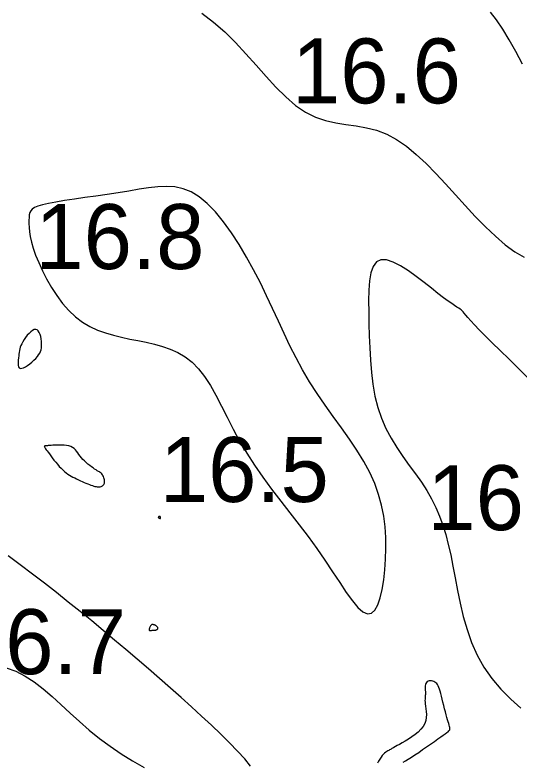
# Model space of a CAD drawing. Extents: x 3040093 to 3056816, y 408076 to 509144.
# Drawn here: x 3046316 to 3046354.8, y 434849.5 to 434907 of the extents above; entities that cross this region are included whole.
import ezdxf

# ---------------------------------------------------------------- set-up
doc = ezdxf.new("R2010")
doc.units = 0
doc.layers.add('V-CHAN-CONT-EL17', color=7, linetype='Continuous')
doc.layers.add('V-TOPO-SOUN-0610', color=7, linetype='Continuous')

msp = doc.modelspace()

# ---------------------------------------------------------------- linework, layer by layer
at = {"layer": 'V-CHAN-CONT-EL17'}
for points in [[(3046330.399, 434907.143), (3046331.284, 434906.448), (3046332.147, 434905.693), (3046332.98, 434904.873), (3046333.786, 434904.009), (3046334.57, 434903.131), (3046335.339, 434902.265), (3046336.097, 434901.442), (3046336.85, 434900.69), (3046337.603, 434900.036), (3046338.363, 434899.51), (3046339.133, 434899.13), (3046339.912, 434898.869), (3046340.697, 434898.693), (3046341.486, 434898.566), (3046342.275, 434898.451), (3046343.063, 434898.313), (3046343.846, 434898.115), (3046344.621, 434897.823), (3046345.388, 434897.408), (3046346.146, 434896.88), (3046346.9, 434896.256), (3046347.651, 434895.554), (3046348.401, 434894.791), (3046349.153, 434893.985), (3046349.91, 434893.153), (3046350.673, 434892.314), (3046351.444, 434891.485), (3046352.217, 434890.691), (3046352.987, 434889.954), (3046353.746, 434889.301), (3046354.487, 434888.754), (3046355.204, 434888.339)], [(3046355.079, 434903.214), (3046354.558, 434904.178), (3046354.048, 434905.08), (3046353.552, 434905.9), (3046353.075, 434906.617), (3046352.622, 434907.21)], [(3046355.493, 434879.05), (3046354.753, 434879.788), (3046354.041, 434880.491), (3046353.369, 434881.148), (3046352.753, 434881.751), (3046352.206, 434882.289), (3046351.743, 434882.752), (3046351.373, 434883.135), (3046351.088, 434883.443), (3046350.873, 434883.686), (3046350.713, 434883.875), (3046350.597, 434884.019), (3046350.508, 434884.128), (3046350.435, 434884.213), (3046350.362, 434884.282), (3046350.276, 434884.346), (3046350.168, 434884.415), (3046350.029, 434884.501), (3046349.851, 434884.614), (3046349.625, 434884.764), (3046349.341, 434884.963), (3046348.991, 434885.221), (3046348.566, 434885.549), (3046348.064, 434885.949), (3046347.501, 434886.396), (3046346.901, 434886.856), (3046346.288, 434887.293), (3046345.684, 434887.675), (3046345.113, 434887.968), (3046344.599, 434888.136), (3046344.163, 434888.146), (3046343.825, 434887.974), (3046343.576, 434887.631), (3046343.405, 434887.14), (3046343.298, 434886.522), (3046343.242, 434885.799), (3046343.224, 434884.993), (3046343.233, 434884.125), (3046343.254, 434883.217), (3046343.278, 434882.289), (3046343.312, 434881.35), (3046343.363, 434880.409), (3046343.442, 434879.473), (3046343.557, 434878.551), (3046343.717, 434877.65), (3046343.932, 434876.778), (3046344.21, 434875.943), (3046344.556, 434875.15), (3046344.96, 434874.396), (3046345.405, 434873.675), (3046345.876, 434872.982), (3046346.357, 434872.31), (3046346.833, 434871.654), (3046347.289, 434871.008), (3046347.708, 434870.366), (3046348.079, 434869.722), (3046348.404, 434869.069), (3046348.689, 434868.399), (3046348.94, 434867.707), (3046349.163, 434866.983), (3046349.364, 434866.221), (3046349.549, 434865.414), (3046349.723, 434864.555), (3046349.895, 434863.639), (3046350.075, 434862.677), (3046350.279, 434861.685), (3046350.519, 434860.677), (3046350.808, 434859.666), (3046351.161, 434858.668), (3046351.59, 434857.697), (3046352.109, 434856.768), (3046352.726, 434855.893), (3046353.421, 434855.073), (3046354.168, 434854.309), (3046354.941, 434853.599)], [(3046334.142, 434849.135), (3046333.69, 434849.701), (3046333.142, 434850.309), (3046332.518, 434850.951), (3046331.839, 434851.618), (3046331.122, 434852.302), (3046330.372, 434853.001), (3046329.595, 434853.712), (3046328.793, 434854.433), (3046327.97, 434855.162), (3046327.131, 434855.897), (3046326.278, 434856.636), (3046325.417, 434857.376), (3046324.549, 434858.116), (3046323.675, 434858.856), (3046322.794, 434859.593), (3046321.906, 434860.328), (3046321.011, 434861.059), (3046320.107, 434861.786), (3046319.195, 434862.509), (3046318.273, 434863.226), (3046317.343, 434863.937), (3046316.409, 434864.642), (3046315.48, 434865.344)], [(3046315.328, 434856.723), (3046316.069, 434856.453), (3046316.786, 434856.084), (3046317.484, 434855.627), (3046318.171, 434855.098), (3046318.855, 434854.513), (3046319.543, 434853.887), (3046320.245, 434853.236), (3046320.966, 434852.575), (3046321.716, 434851.92), (3046322.501, 434851.284), (3046323.318, 434850.674), (3046324.166, 434850.096), (3046325.041, 434849.553), (3046325.94, 434849.052)], [(3046345.889, 434849.45), (3046346.072, 434849.553), (3046346.282, 434849.679), (3046346.521, 434849.829), (3046346.791, 434850.006), (3046347.083, 434850.204), (3046347.388, 434850.415), (3046347.697, 434850.632), (3046348.001, 434850.846), (3046348.291, 434851.052), (3046348.556, 434851.24), (3046348.789, 434851.404), (3046348.981, 434851.538), (3046349.134, 434851.645), (3046349.254, 434851.73), (3046349.343, 434851.798), (3046349.407, 434851.854), (3046349.448, 434851.904), (3046349.471, 434851.951), (3046349.481, 434852.001), (3046349.48, 434852.058), (3046349.471, 434852.127), (3046349.453, 434852.208), (3046349.427, 434852.304), (3046349.394, 434852.418), (3046349.354, 434852.552), (3046349.308, 434852.709), (3046349.257, 434852.891), (3046349.201, 434853.099), (3046349.141, 434853.327), (3046349.079, 434853.569), (3046349.016, 434853.818), (3046348.953, 434854.067), (3046348.891, 434854.308), (3046348.832, 434854.536), (3046348.777, 434854.744), (3046348.726, 434854.925), (3046348.677, 434855.081), (3046348.63, 434855.214), (3046348.582, 434855.326), (3046348.531, 434855.42), (3046348.474, 434855.498), (3046348.411, 434855.562), (3046348.338, 434855.615), (3046348.256, 434855.658), (3046348.166, 434855.691), (3046348.073, 434855.712), (3046347.979, 434855.72), (3046347.889, 434855.714), (3046347.805, 434855.692), (3046347.733, 434855.654), (3046347.675, 434855.597), (3046347.634, 434855.521), (3046347.608, 434855.43), (3046347.594, 434855.327), (3046347.589, 434855.216), (3046347.59, 434855.101), (3046347.594, 434854.986), (3046347.599, 434854.874), (3046347.601, 434854.769), (3046347.598, 434854.674), (3046347.591, 434854.586), (3046347.583, 434854.499), (3046347.575, 434854.41), (3046347.57, 434854.313), (3046347.569, 434854.204), (3046347.575, 434854.078), (3046347.59, 434853.931), (3046347.614, 434853.759), (3046347.641, 434853.565), (3046347.663, 434853.355), (3046347.673, 434853.131), (3046347.662, 434852.9), (3046347.623, 434852.665), (3046347.548, 434852.43), (3046347.429, 434852.2), (3046347.261, 434851.98), (3046347.054, 434851.77), (3046346.817, 434851.573), (3046346.563, 434851.39), (3046346.304, 434851.222), (3046346.049, 434851.07), (3046345.812, 434850.936), (3046345.603, 434850.821), (3046345.43, 434850.725), (3046345.292, 434850.648), (3046345.181, 434850.585), (3046345.093, 434850.534), (3046345.021, 434850.492), (3046344.959, 434850.456), (3046344.901, 434850.423), (3046344.842, 434850.391), (3046344.777, 434850.356), (3046344.705, 434850.316), (3046344.628, 434850.268), (3046344.546, 434850.21), (3046344.459, 434850.14), (3046344.37, 434850.055), (3046344.278, 434849.953), (3046344.184, 434849.831), (3046344.09, 434849.688), (3046344, 434849.53), (3046343.918, 434849.365)]]:
    msp.add_lwpolyline(points, dxfattribs=at)
for points in [[(3046321.21, 434883.337), (3046321.775, 434883.001), (3046322.361, 434882.728), (3046322.963, 434882.506), (3046323.579, 434882.325), (3046324.205, 434882.173), (3046324.837, 434882.039), (3046325.472, 434881.914), (3046326.105, 434881.785), (3046326.734, 434881.641), (3046327.352, 434881.468), (3046327.956, 434881.256), (3046328.541, 434880.99), (3046329.103, 434880.659), (3046329.637, 434880.251), (3046330.138, 434879.752), (3046330.604, 434879.154), (3046331.046, 434878.467), (3046331.474, 434877.705), (3046331.902, 434876.881), (3046332.34, 434876.009), (3046332.801, 434875.103), (3046333.297, 434874.177), (3046333.84, 434873.243), (3046334.437, 434872.314), (3046335.081, 434871.391), (3046335.759, 434870.473), (3046336.46, 434869.558), (3046337.17, 434868.645), (3046337.877, 434867.733), (3046338.57, 434866.821), (3046339.235, 434865.908), (3046339.863, 434864.998), (3046340.451, 434864.112), (3046341, 434863.279), (3046341.508, 434862.527), (3046341.976, 434861.881), (3046342.403, 434861.371), (3046342.789, 434861.023), (3046343.135, 434860.865), (3046343.439, 434860.915), (3046343.704, 434861.156), (3046343.93, 434861.56), (3046344.119, 434862.101), (3046344.273, 434862.752), (3046344.393, 434863.485), (3046344.48, 434864.274), (3046344.536, 434865.093), (3046344.562, 434865.917), (3046344.55, 434866.744), (3046344.496, 434867.573), (3046344.39, 434868.405), (3046344.227, 434869.239), (3046343.999, 434870.077), (3046343.699, 434870.919), (3046343.321, 434871.764), (3046342.861, 434872.614), (3046342.332, 434873.468), (3046341.752, 434874.328), (3046341.137, 434875.194), (3046340.505, 434876.068), (3046339.872, 434876.951), (3046339.256, 434877.843), (3046338.674, 434878.746), (3046338.137, 434879.659), (3046337.641, 434880.583), (3046337.174, 434881.519), (3046336.725, 434882.466), (3046336.283, 434883.424), (3046335.838, 434884.393), (3046335.379, 434885.374), (3046334.895, 434886.365), (3046334.377, 434887.365), (3046333.829, 434888.355), (3046333.255, 434889.317), (3046332.661, 434890.23), (3046332.052, 434891.075), (3046331.432, 434891.83), (3046330.807, 434892.477), (3046330.183, 434892.995), (3046329.562, 434893.371), (3046328.939, 434893.618), (3046328.308, 434893.754), (3046327.661, 434893.798), (3046326.991, 434893.769), (3046326.292, 434893.687), (3046325.556, 434893.571), (3046324.777, 434893.438), (3046323.952, 434893.307), (3046323.098, 434893.179), (3046322.237, 434893.054), (3046321.39, 434892.933), (3046320.578, 434892.816), (3046319.825, 434892.702), (3046319.15, 434892.591), (3046318.576, 434892.485), (3046318.118, 434892.381), (3046317.767, 434892.277), (3046317.509, 434892.168), (3046317.329, 434892.05), (3046317.211, 434891.92), (3046317.141, 434891.772), (3046317.104, 434891.603), (3046317.085, 434891.409), (3046317.073, 434891.185), (3046317.07, 434890.928), (3046317.082, 434890.635), (3046317.117, 434890.302), (3046317.179, 434889.926), (3046317.275, 434889.503), (3046317.411, 434889.03), (3046317.594, 434888.503), (3046317.827, 434887.923), (3046318.11, 434887.304), (3046318.439, 434886.663), (3046318.811, 434886.017), (3046319.223, 434885.385), (3046319.672, 434884.784), (3046320.155, 434884.231), (3046320.669, 434883.744)], [(3046316.526, 434879.785), (3046316.66, 434879.83), (3046316.812, 434879.907), (3046316.975, 434880.009), (3046317.143, 434880.13), (3046317.308, 434880.265), (3046317.465, 434880.406), (3046317.606, 434880.547), (3046317.726, 434880.683), (3046317.825, 434880.816), (3046317.905, 434880.947), (3046317.966, 434881.08), (3046318.01, 434881.218), (3046318.039, 434881.362), (3046318.053, 434881.516), (3046318.053, 434881.681), (3046318.042, 434881.86), (3046318.018, 434882.044), (3046317.981, 434882.225), (3046317.932, 434882.395), (3046317.869, 434882.545), (3046317.793, 434882.665), (3046317.702, 434882.748), (3046317.598, 434882.785), (3046317.48, 434882.769), (3046317.351, 434882.707), (3046317.217, 434882.606), (3046317.081, 434882.476), (3046316.948, 434882.325), (3046316.821, 434882.162), (3046316.706, 434881.994), (3046316.607, 434881.832), (3046316.526, 434881.68), (3046316.462, 434881.539), (3046316.413, 434881.405), (3046316.375, 434881.274), (3046316.347, 434881.145), (3046316.324, 434881.014), (3046316.305, 434880.878), (3046316.286, 434880.734), (3046316.266, 434880.58), (3046316.248, 434880.422), (3046316.237, 434880.267), (3046316.235, 434880.122), (3046316.248, 434879.994), (3046316.28, 434879.889), (3046316.334, 434879.815), (3046316.415, 434879.779)], [(3046319.68, 434871.956), (3046319.811, 434871.84), (3046319.941, 434871.737), (3046320.07, 434871.644), (3046320.199, 434871.56), (3046320.33, 434871.482), (3046320.464, 434871.408), (3046320.602, 434871.337), (3046320.744, 434871.266), (3046320.889, 434871.196), (3046321.036, 434871.128), (3046321.183, 434871.062), (3046321.327, 434870.999), (3046321.468, 434870.939), (3046321.603, 434870.884), (3046321.731, 434870.834), (3046321.851, 434870.789), (3046321.962, 434870.75), (3046322.065, 434870.717), (3046322.162, 434870.691), (3046322.252, 434870.671), (3046322.337, 434870.658), (3046322.417, 434870.652), (3046322.493, 434870.653), (3046322.565, 434870.662), (3046322.632, 434870.678), (3046322.694, 434870.702), (3046322.75, 434870.734), (3046322.799, 434870.775), (3046322.839, 434870.823), (3046322.87, 434870.88), (3046322.891, 434870.946), (3046322.901, 434871.02), (3046322.901, 434871.101), (3046322.892, 434871.186), (3046322.874, 434871.273), (3046322.848, 434871.359), (3046322.815, 434871.442), (3046322.776, 434871.519), (3046322.733, 434871.589), (3046322.684, 434871.65), (3046322.63, 434871.703), (3046322.57, 434871.752), (3046322.502, 434871.8), (3046322.426, 434871.848), (3046322.34, 434871.9), (3046322.244, 434871.959), (3046322.136, 434872.028), (3046322.017, 434872.109), (3046321.888, 434872.2), (3046321.754, 434872.301), (3046321.617, 434872.41), (3046321.481, 434872.526), (3046321.349, 434872.648), (3046321.225, 434872.773), (3046321.112, 434872.9), (3046321.012, 434873.028), (3046320.921, 434873.155), (3046320.835, 434873.278), (3046320.749, 434873.395), (3046320.658, 434873.504), (3046320.557, 434873.601), (3046320.442, 434873.685), (3046320.308, 434873.754), (3046320.152, 434873.805), (3046319.978, 434873.84), (3046319.793, 434873.862), (3046319.602, 434873.873), (3046319.414, 434873.876), (3046319.233, 434873.872), (3046319.066, 434873.864), (3046318.919, 434873.855), (3046318.798, 434873.847), (3046318.701, 434873.839), (3046318.623, 434873.833), (3046318.562, 434873.827), (3046318.514, 434873.823), (3046318.477, 434873.819), (3046318.445, 434873.816), (3046318.417, 434873.814), (3046318.389, 434873.812), (3046318.362, 434873.811), (3046318.337, 434873.809), (3046318.313, 434873.806), (3046318.293, 434873.801), (3046318.277, 434873.794), (3046318.266, 434873.784), (3046318.261, 434873.77), (3046318.262, 434873.751), (3046318.271, 434873.725), (3046318.289, 434873.691), (3046318.317, 434873.646), (3046318.356, 434873.589), (3046318.408, 434873.516), (3046318.473, 434873.426), (3046318.552, 434873.317), (3046318.647, 434873.188), (3046318.755, 434873.043), (3046318.874, 434872.885), (3046319.001, 434872.721), (3046319.135, 434872.554), (3046319.272, 434872.389), (3046319.41, 434872.232), (3046319.547, 434872.086)], [(3046327.052, 434868.28), (3046327.06, 434868.275), (3046327.07, 434868.271), (3046327.081, 434868.267), (3046327.092, 434868.264), (3046327.104, 434868.26), (3046327.115, 434868.255), (3046327.126, 434868.25), (3046327.137, 434868.243), (3046327.147, 434868.236), (3046327.156, 434868.229), (3046327.164, 434868.222), (3046327.171, 434868.217), (3046327.178, 434868.213), (3046327.184, 434868.212), (3046327.189, 434868.213), (3046327.192, 434868.218), (3046327.195, 434868.225), (3046327.198, 434868.235), (3046327.199, 434868.246), (3046327.2, 434868.259), (3046327.2, 434868.273), (3046327.2, 434868.286), (3046327.199, 434868.3), (3046327.198, 434868.312), (3046327.196, 434868.324), (3046327.193, 434868.334), (3046327.19, 434868.344), (3046327.185, 434868.352), (3046327.179, 434868.359), (3046327.171, 434868.364), (3046327.162, 434868.368), (3046327.15, 434868.371), (3046327.138, 434868.372), (3046327.124, 434868.372), (3046327.11, 434868.371), (3046327.096, 434868.368), (3046327.082, 434868.364), (3046327.07, 434868.359), (3046327.059, 434868.352), (3046327.05, 434868.345), (3046327.043, 434868.336), (3046327.039, 434868.328), (3046327.036, 434868.319), (3046327.035, 434868.31), (3046327.037, 434868.301), (3046327.04, 434868.293), (3046327.045, 434868.286)], [(3046326.339, 434859.61), (3046326.357, 434859.596), (3046326.382, 434859.589), (3046326.412, 434859.588), (3046326.447, 434859.591), (3046326.484, 434859.596), (3046326.522, 434859.603), (3046326.561, 434859.609), (3046326.599, 434859.613), (3046326.636, 434859.616), (3046326.671, 434859.617), (3046326.707, 434859.618), (3046326.741, 434859.619), (3046326.775, 434859.621), (3046326.808, 434859.624), (3046326.841, 434859.629), (3046326.874, 434859.637), (3046326.906, 434859.647), (3046326.935, 434859.659), (3046326.96, 434859.674), (3046326.982, 434859.691), (3046326.998, 434859.711), (3046327.007, 434859.733), (3046327.009, 434859.758), (3046327.004, 434859.786), (3046326.99, 434859.815), (3046326.972, 434859.844), (3046326.948, 434859.874), (3046326.922, 434859.903), (3046326.895, 434859.929), (3046326.867, 434859.953), (3046326.84, 434859.973), (3046326.816, 434859.988), (3046326.794, 434860), (3046326.774, 434860.008), (3046326.757, 434860.013), (3046326.741, 434860.017), (3046326.728, 434860.018), (3046326.717, 434860.019), (3046326.708, 434860.02), (3046326.7, 434860.02), (3046326.694, 434860.022), (3046326.688, 434860.023), (3046326.683, 434860.025), (3046326.676, 434860.028), (3046326.669, 434860.031), (3046326.659, 434860.034), (3046326.648, 434860.039), (3046326.633, 434860.043), (3046326.615, 434860.047), (3046326.595, 434860.049), (3046326.573, 434860.047), (3046326.549, 434860.042), (3046326.524, 434860.03), (3046326.497, 434860.011), (3046326.469, 434859.983), (3046326.441, 434859.947), (3046326.413, 434859.903), (3046326.387, 434859.855), (3046326.365, 434859.805), (3046326.346, 434859.755), (3046326.333, 434859.708), (3046326.327, 434859.667), (3046326.328, 434859.633)]]:
    msp.add_lwpolyline(points, close=True, dxfattribs=at)

# ---------------------------------------------------------------- texts
at = {"layer": 'V-TOPO-SOUN-0610'}
for s, p in [('16.6 ', (3046337.323, 434900.19)), ('16.8 ', (3046317.573, 434887.43)), ('16.5 ', (3046327.153, 434869.49)), ('16.5 ', (3046347.753, 434867.32)), ('16.7 ', (3046311.533, 434856.23))]:
    msp.add_text(s, height=5, dxfattribs=at).set_placement(p)

doc.saveas('drawing.dxf')
